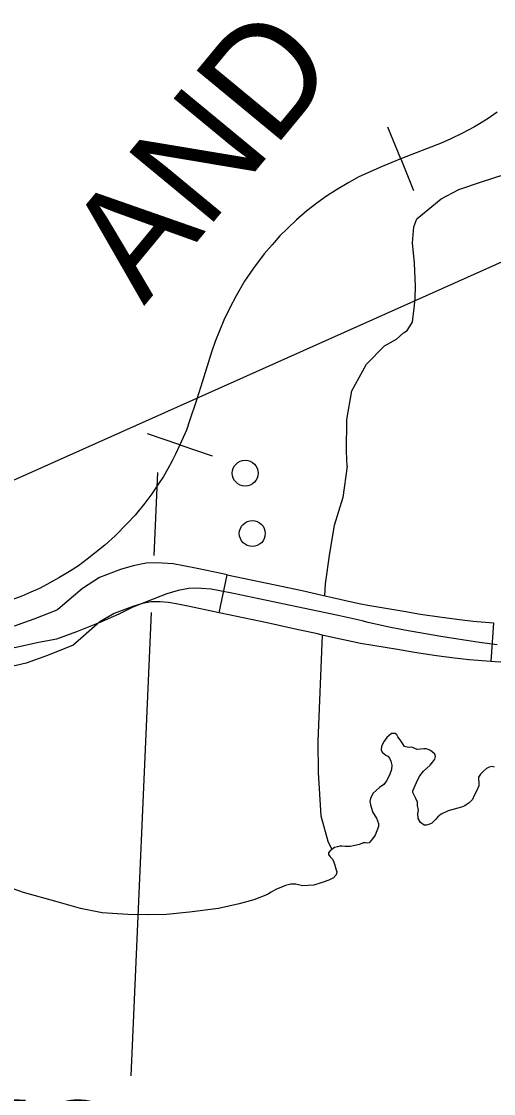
# Model space of a CAD drawing. Extents: x 653372 to 905732, y 627442 to 787275.
# Drawn here: x 710791 to 712613, y 764152 to 768290 of the extents above; entities that cross this region are included whole.
import ezdxf

# ---------------------------------------------------------------- set-up
doc = ezdxf.new("R2010")
doc.units = 0
for name, color, linetype in [('24', 7, 'Continuous'), ('31', 7, 'Continuous'), ('35', 7, 'Continuous'), ('40', 7, 'Continuous'), ('5', 7, 'Continuous'), ('56', 7, 'Continuous'), ('63', 7, 'Continuous')]:
    doc.layers.add(name, color=color, linetype=linetype)

msp = doc.modelspace()

# ---------------------------------------------------------------- linework, layer by layer
at = {"layer": '31'}
for p, q in [((711553.8, 766007.8), (711585.1, 766154.5)), ((712613.1, 765969.2), (712602.4, 765819.6))]:
    msp.add_line(p, q, dxfattribs=at)
for points in [[(711585.1, 766154.5), (711567.5, 766158.3), (711468.9, 766178.9), (711415.8, 766189.4), (711376.8, 766196.8), (711333.8, 766199.6), (711302.7, 766200.5), (711271.9, 766198.7), (711222.5, 766188.9), (711173.4, 766174.9), (711092.4, 766143.9), (711026.8, 766100.9), (710931.3, 766020.1)], [(711585.1, 766154.5), (711769.9, 766115.1), (711874.2, 766093), (711967.7, 766072.3), (711991.8, 766066.2), (712064.7, 766050.1), (712100.7, 766042.6)], [(712627.4, 765884.4), (712558.8, 765893.2), (712474.7, 765905.9), (712409.5, 765916.6), (712268.7, 765940.4), (712204.2, 765953.9), (712129.7, 765970.3), (712105.6, 765976.4), (712013.6, 765996.8), (711909.5, 766018.8), (711707.3, 766062), (711609.2, 766082.5), (711556.8, 766092.9), (711522.6, 766099.3), (711485.5, 766101.8), (711459.1, 766102.6), (711436.8, 766101.2), (711395.3, 766093), (711352.4, 766080.8), (711275.5, 766051.3), (711218, 766027.4), (711166.6, 766001.9), (711093.3, 765970.3), (711003.1, 765934.5), (710925.9, 765906.4)], [(710931.3, 766020.1), (710926.8, 766018.2), (710838.6, 765983.2), (710767, 765957.1), (710740.3, 765951.2), (710704.8, 765944.6), (710619.3, 765926.5), (710564.8, 765918.1)], [(711553.8, 766007.8), (711536.5, 766011.5), (711439, 766031.9), (711387.4, 766042.1), (711357.9, 766047.7), (711326.6, 766049.8), (711305, 766050.4), (711291.2, 766049.6), (711257.7, 766042.9), (711220.9, 766032.4), (711148.1, 766004.6), (711093.3, 765972.2), (710989.4, 765881.8)], [(712100.7, 766042.6), (712127.4, 766037), (712266.6, 766013.5), (712331.1, 766002.8), (712413.9, 765990.4), (712481.8, 765981.7), (712534.2, 765974.9), (712613.1, 765969.2)], [(712070.1, 765895.7), (712033.3, 765903.4), (711957.2, 765920.2), (711933, 765926.3), (711842.5, 765946.3), (711738.7, 765968.3), (711553.8, 766007.8)], [(710925.9, 765906.4), (710893.1, 765899.1), (710857.2, 765892.4), (710770.6, 765874.1), (710643.9, 765854.6), (710559.8, 765843.9), (710428.2, 765825.4), (710271.9, 765801.4), (710225.9, 765794.2), (710174.5, 765786.5), (710123.1, 765778.7), (710085.7, 765773.6), (710059.2, 765771.3), (710032.9, 765771.3), (710001.8, 765770.7), (709971.6, 765773.2), (709931.1, 765780.6), (709908.1, 765786.7), (709878.1, 765796.1), (709845.2, 765811.1), (709804.7, 765831.7), (709769.7, 765853.7), (709745.2, 765866.1)], [(712602.4, 765819.6), (712519.2, 765825.6), (712462.6, 765832.9), (712393.2, 765841.8), (712307.8, 765854.7), (712241.9, 765865.5), (712099.5, 765889.6), (712070.1, 765895.7)], [(710989.4, 765881.8), (710984.2, 765879.6), (710891.9, 765842.9), (710809.1, 765812.8), (710770.2, 765804.2), (710734, 765797.5), (710646.2, 765778.9), (710587.6, 765769.8)], [(713128.5, 765781.8), (712982.5, 765793.3), (712728.3, 765811.7), (712619.5, 765818.4), (712602.4, 765819.6)]]:
    msp.add_lwpolyline(points, dxfattribs=at)
at = {"layer": '35'}
for points in [[(712047.5, 766573.9), (712045.9, 766629.6), (712046.3, 766753.9), (712066, 766864.6), (712123.1, 766967.6), (712192.3, 767037.5), (712238.9, 767063.9), (712265.7, 767087.7), (712279.1, 767097.1), (712299.7, 767129.2), (712306.2, 767183), (712310.6, 767220.5), (712312, 767267.9), (712308.2, 767356.2), (712300.7, 767435), (712305.8, 767497), (712316.6, 767527.8), (712360.2, 767564.1), (712410.5, 767605), (712478.6, 767640.6), (712566.2, 767670.7), (712653.8, 767699.2)], [(712047.5, 766573.9), (712031.2, 766453), (711997.4, 766344.4), (711980.2, 766237.9), (711962.6, 766119.9), (711960.7, 766073.8)], [(711951.5, 765921.5), (711935.4, 765512.4), (711935.6, 765391.3), (711945.9, 765224), (711973.6, 765126.3), (711988.5, 765094.5)], [(712344.5, 765482.9), (712317.8, 765479.7), (712297.4, 765489), (712284.8, 765488), (712268.9, 765491.8), (712260, 765506), (712252.4, 765517.6), (712243.4, 765528.5), (712239.6, 765536.6), (712233.2, 765542.1), (712218.5, 765541.2), (712201.4, 765526.4), (712190.4, 765512.8), (712180.4, 765492.5), (712178.7, 765478.5), (712183.1, 765469.1), (712190.2, 765463.6), (712197.4, 765458.7), (712205.2, 765454.5), (712211, 765447), (712216.6, 765434.8), (712220.2, 765420.1), (712219.7, 765402.8), (712211, 765381.1), (712200.4, 765358.8), (712189.3, 765344.5), (712173, 765333.6), (712160.7, 765322.7), (712147.7, 765309.8), (712137.8, 765291.4), (712136.1, 765279.5), (712139.6, 765261.4), (712147.5, 765237.2), (712161.5, 765214.9), (712169.5, 765194), (712168.5, 765182.7), (712155.5, 765149.8), (712145.8, 765134.8), (712133.3, 765120.5), (712128, 765118.7), (712118, 765120.3), (712109.4, 765119.3), (712095.9, 765113.7), (712060.1, 765105.7), (712040.1, 765105.6), (712027.5, 765106.7), (712020.2, 765106.9), (712010.1, 765104.5), (711999.4, 765102.2), (711988.5, 765094.5), (711981.7, 765087.4), (711975.5, 765080.9), (711976.6, 765074.9), (711983, 765066.1), (711991.4, 765057.2), (711996.4, 765045), (712000, 765033.6), (712004.9, 765019.5), (712007.9, 765007.4), (712006.2, 764996.8), (711995.9, 764985.2), (711977, 764976.4), (711951.4, 764966.5), (711919.9, 764956.9), (711875.9, 764954.2), (711849.5, 764960.3), (711830.2, 764960.2), (711810, 764954.8), (711795.2, 764949.3), (711773, 764940), (711754.7, 764929.2), (711740.5, 764920.3)], [(712616.9, 765411.5), (712607.1, 765414.4), (712595.7, 765411.5), (712586.2, 765406.4), (712574.6, 765396.1), (712562.9, 765385.2), (712555.2, 765372.7), (712555, 765363.4), (712556, 765354.1), (712555.6, 765339.5), (712547, 765319.7), (712538.5, 765302), (712531.4, 765286.9), (712518.3, 765274), (712511.5, 765268.9), (712502.1, 765263.2), (712489.2, 765257.6), (712438.3, 765243.2), (712411.3, 765230.7), (712398.3, 765220.4), (712389.4, 765210), (712374.3, 765195.8), (712363.5, 765190.2), (712354.8, 765188.4), (712344.8, 765188.1), (712331.1, 765197.8), (712322.3, 765213.4), (712320.9, 765233.4), (712323.3, 765245.9), (712319.8, 765264), (712318.9, 765276.7), (712313.3, 765291.5), (712301.5, 765314.5), (712301.7, 765321.1), (712306, 765332.3), (712318.9, 765361.2), (712328, 765378.2), (712342.5, 765395.8), (712367.8, 765419), (712378.9, 765432.6), (712386.5, 765442.4), (712389.5, 765452.9), (712386.4, 765461.7), (712376.7, 765470.6), (712367.6, 765476.9), (712353.8, 765482.6), (712344.5, 765482.9)], [(711740.5, 764920.3), (711688, 764900.4), (711631.7, 764884.8), (711551.3, 764865.9), (711439.1, 764852), (711350.3, 764843.3), (711281.8, 764841.4), (711201.3, 764843.8), (711103, 764849.4), (711018.4, 764866.6), (710928.7, 764891.9), (710798.7, 764927.7), (710611.8, 764993.3)]]:
    msp.add_lwpolyline(points, dxfattribs=at)
at = {"layer": '40'}
for p, q in [((712254.6, 767759.2), (712205.4, 767881.7)), ((712254.6, 767759.2), (712303.7, 767636.7)), ((711402, 766655.4), (711277, 766697.8)), ((711402, 766655.4), (711527.1, 766613.1))]:
    msp.add_line(p, q, dxfattribs=at)
for points in [[(712626.7, 767939.1), (712588, 767912.5), (712539.8, 767882.8), (712491, 767857.2), (712448.4, 767836.8), (712410.7, 767820.4), (712257.8, 767760.5), (712182.5, 767730.3), (712093.4, 767690.3), (712054.9, 767668.5), (712007.4, 767640.1), (711968, 767614.9), (711931.4, 767588.3), (711891.9, 767558.3), (711852.3, 767523.7), (711817.5, 767490.2), (711788.3, 767462), (711758.1, 767427), (711727.7, 767392.7), (711686.1, 767337.8), (711652.1, 767286.7)], [(712626.7, 767939.1), (712588, 767912.5), (712539.8, 767882.8)], [(712539.8, 767882.8), (712491, 767857.2), (712448.4, 767836.8), (712410.7, 767820.4), (712257.8, 767760.5), (712182.5, 767730.3), (712093.4, 767690.3), (712054.9, 767668.5), (712007.4, 767640.1), (711968, 767614.9), (711931.4, 767588.3), (711891.9, 767558.3), (711852.3, 767523.7), (711817.5, 767490.2), (711788.3, 767462), (711758.1, 767427), (711727.7, 767392.7), (711686.1, 767337.8), (711652.1, 767286.7), (711619.3, 767230.2), (711595, 767184.9), (711571.9, 767136.9), (711555.1, 767095.5), (711538.3, 767054), (711524.9, 767013.1), (711483, 766880.4), (711465.3, 766824.1), (711440.8, 766751.7), (711427.4, 766712.9), (711402, 766655.4), (711384.8, 766620.1), (711372.5, 766593.4), (711355.3, 766562.8), (711338.9, 766533.5), (711320.4, 766505), (711294.3, 766467.2), (711267.5, 766430.8), (711230.2, 766384.6), (711198.8, 766351.7), (711152.5, 766304.8), (711112.8, 766268.1), (711068.5, 766233.5), (711044.9, 766214.6), (711010.4, 766189.3), (710976.6, 766167.3), (710934.6, 766142.8), (710900.8, 766122.9), (710860.3, 766101.1), (710826.7, 766087.2), (710791.7, 766071.3), (710753.4, 766057.6)], [(711652.1, 767286.7), (711619.3, 767230.2), (711595, 767184.9), (711571.9, 767136.9), (711555.1, 767095.5), (711538.3, 767054), (711524.9, 767013.1), (711483, 766880.4), (711465.3, 766824.1), (711440.8, 766751.7), (711427.4, 766712.9), (711402, 766655.4), (711384.8, 766620.1), (711372.5, 766593.4), (711355.3, 766562.8), (711338.9, 766533.5), (711320.4, 766505), (711294.3, 766467.2), (711267.5, 766430.8), (711230.2, 766384.6), (711198.8, 766351.7), (711152.5, 766304.8), (711112.8, 766268.1), (711068.5, 766233.5), (711044.9, 766214.6), (711010.4, 766189.3), (710976.6, 766167.3), (710934.6, 766142.8), (710900.8, 766122.9), (710860.3, 766101.1), (710826.7, 766087.2), (710791.7, 766071.3), (710753.4, 766057.6)]]:
    msp.add_lwpolyline(points, dxfattribs=at)
at = {"layer": '5'}
for points in [[(711315.3, 766548.7), (711301.2, 766228.7)], [(711291.5, 766009.3), (711212.7, 764220.7)]]:
    msp.add_lwpolyline(points, dxfattribs=at)
at = {"layer": '56'}
for centre in [(711654.4, 766546.4), (711681.8, 766313.3)]:
    msp.add_circle(centre, 50, dxfattribs=at)
at = {"layer": '63'}
msp.add_lwpolyline([(710490.6, 766399.2), (714434.6, 768161.4)], dxfattribs=at)

# ---------------------------------------------------------------- texts
at = {"layer": '24'}
msp.add_text('Brightwater', height=527.999, rotation=358.28, dxfattribs=at).set_placement((707864.1, 763811.4))
at = {"layer": '40'}
msp.add_text('AND', height=422.4, rotation=50.4399, dxfattribs=at).set_placement((711263.7, 767190.5))

doc.saveas('drawing.dxf')
